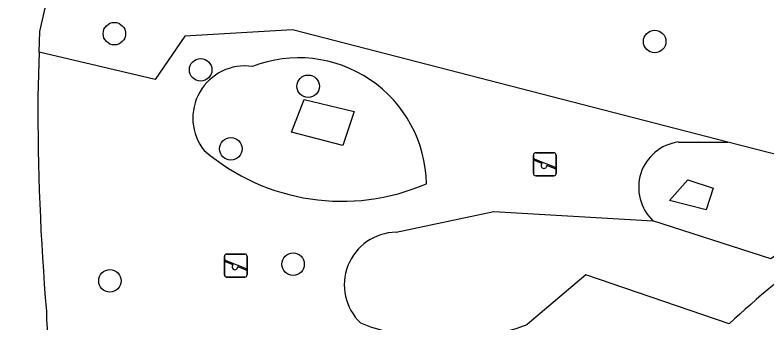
# Model space of a CAD drawing. Extents: x 163686 to 164493, y 382719 to 383870.
# Drawn here: x 164044.47 to 164077.14, y 383110.61 to 383124 of the extents above; entities that cross this region are included whole.
import ezdxf

# ---------------------------------------------------------------- set-up
doc = ezdxf.new("R2010")
doc.units = 0
for name, color, linetype in [('IMGEO_Boom', 7, 'Continuous'), ('IMGEO_Groenvoorziening', 7, 'Continuous'), ('IMGEO_Speelvoorziening', 7, 'Continuous'), ('IMGEO_Voetpad_halfverhard', 7, 'Continuous')]:
    doc.layers.add(name, color=color, linetype=linetype)

msp = doc.modelspace()

# ---------------------------------------------------------------- linework, layer by layer
at = {"layer": 'IMGEO_Boom'}
for centre in [(164048.782, 383123.187), (164072.259, 383122.845), (164052.531, 383121.617), (164057.201, 383120.899), (164053.846, 383118.183), (164056.547, 383113.163), (164048.59, 383112.44)]:
    msp.add_circle(centre, 0.489, dxfattribs=at)
at = {"layer": 'IMGEO_Groenvoorziening'}
for points in [[(164075.444, 383118.477), (164056.521, 383123.358), (164051.842, 383123.072), (164050.554, 383121.2), (164045.512, 383122.377)], [(164058.703, 383118.328), (164056.481, 383118.901), (164057.036, 383120.318), (164059.207, 383119.803), (164058.703, 383118.328)], [(164073.286, 383118.477), (164075.444, 383118.477)], [(164082.061, 383116.77), (164075.444, 383118.477)], [(164082.061, 383116.77), (164077.305, 383113.401), (164072.186, 383115.055)], [(164074.503, 383115.53), (164072.91, 383115.939), (164073.694, 383116.831), (164074.795, 383116.477), (164074.503, 383115.53)], [(164061.024, 383114.558), (164065.267, 383115.455), (164072.186, 383115.055)], [(164075.501, 383110.569), (164069.274, 383112.705), (164066.721, 383110.544)]]:
    msp.add_lwpolyline(points, dxfattribs=at)
for centre, radius, start, end in [((164056.783, 383116.581), 5.556, 0.8247, 111.154), ((164054.458, 383119.518), 2.268, 81.8801, 218.556), ((164073.558, 383116.502), 1.994, 97.8491, 226.511), ((164058.67, 383125.133), 9.232, 229.5817, 293.4177), ((164061.066, 383112.266), 2.293, 91.0543, 226.2263), ((164063.185, 383119.89), 9.992, 248.2336, 290.722)]:
    msp.add_arc(centre, radius, start, end, dxfattribs=at)
at = {"layer": 'IMGEO_Speelvoorziening'}
for p, q in [((164066.989, 383117.11), (164066.989, 383117.91)), ((164066.989, 383117.91), (164066.989, 383117.11)), ((164067.089, 383118.01), (164067.879, 383118.01)), ((164067.879, 383118.01), (164067.089, 383118.01)), ((164067.979, 383117.91), (164067.979, 383117.11)), ((164067.979, 383117.11), (164067.979, 383117.91)), ((164067.372, 383117.538), (164067.033, 383117.675)), ((164067.058, 383117.735), (164067.934, 383117.382)), ((164067.91, 383117.322), (164067.57, 383117.459)), ((164067.879, 383117.01), (164067.089, 383117.01)), ((164067.089, 383117.01), (164067.879, 383117.01)), ((164053.661, 383113.606), (164054.451, 383113.606)), ((164054.451, 383113.606), (164053.661, 383113.606)), ((164053.561, 383112.706), (164053.561, 383113.506)), ((164053.561, 383113.506), (164053.561, 383112.706)), ((164053.63, 383113.331), (164054.506, 383112.978)), ((164054.551, 383113.506), (164054.551, 383112.706)), ((164054.551, 383112.706), (164054.551, 383113.506)), ((164053.944, 383113.134), (164053.605, 383113.271)), ((164054.482, 383112.918), (164054.142, 383113.055)), ((164054.451, 383112.606), (164053.661, 383112.606)), ((164053.661, 383112.606), (164054.451, 383112.606))]:
    msp.add_line(p, q, dxfattribs=at)
for centre, radius, start, end in [((164067.089, 383117.91), 0.1, 90, 180), ((164067.089, 383117.91), 0.1, 90, 180), ((164067.879, 383117.91), 0.1, 0, 90), ((164067.879, 383117.91), 0.1, 360, 90), ((164067.046, 383117.705), 0.0327, 68.078, 248.078), ((164067.451, 383117.448), 0.12, 130.9928, 5.1632), ((164067.922, 383117.352), 0.0327, 248.078, 68.078), ((164067.089, 383117.11), 0.1, 180, 270), ((164067.089, 383117.11), 0.1, 180, 270), ((164067.879, 383117.11), 0.1, 270, 0), ((164067.879, 383117.11), 0.1, 270, 0), ((164053.661, 383113.506), 0.1, 90, 180), ((164053.661, 383113.506), 0.1, 90, 180), ((164054.451, 383113.506), 0.1, 0, 90), ((164054.451, 383113.506), 0.1, 360, 90), ((164053.618, 383113.301), 0.0327, 68.078, 248.078), ((164054.023, 383113.044), 0.12, 130.9928, 5.1632), ((164054.494, 383112.948), 0.0327, 248.078, 68.078), ((164053.661, 383112.706), 0.1, 180, 270), ((164053.661, 383112.706), 0.1, 180, 270), ((164054.451, 383112.706), 0.1, 270, 0), ((164054.451, 383112.706), 0.1, 270, 0)]:
    msp.add_arc(centre, radius, start, end, dxfattribs=at)
at = {"layer": 'IMGEO_Voetpad_halfverhard'}
for points in [[(164045.512, 383122.377), (164045.537, 383123.279), (164046.355, 383126.842)], [(164045.512, 383122.377), (164045.457, 383120.45)]]:
    msp.add_lwpolyline(points, dxfattribs=at)
for centre, radius, start, end in [((164152.569, 383120.045), 107.113, 179.7836, 184.77504), ((164099.561, 383085.164), 34.99, 116.9685, 133.4425), ((164085.983, 383115.149), 42.517, 180.7499, 200.2449), ((164097.533, 383086.671), 30.527, 125.3942, 150.5603), ((164073.846, 383111.771), 28.025, 181.3128, 205.8786)]:
    msp.add_arc(centre, radius, start, end, dxfattribs=at)

doc.saveas('drawing.dxf')
